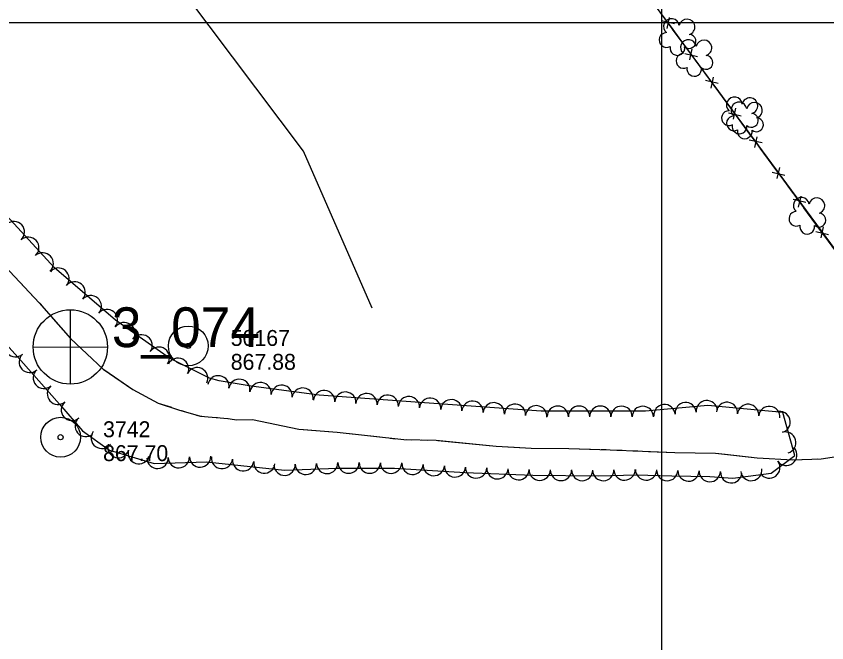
# Model space of a CAD drawing. Extents: x 353423 to 364002, y 127000 to 201942.
# Drawn here: x 360756.7 to 361062.1, y 129766.2 to 130002.3 of the extents above; entities that cross this region are included whole.
import ezdxf

# ---------------------------------------------------------------- set-up
doc = ezdxf.new("R2010")
doc.units = 0
for name, color, linetype in [('E_DTM_SlopeBottom', 7, 'Continuous'), ('E_FEN_Generic', 7, 'Continuous'), ('E_LAND_TreeLine', 7, 'Continuous'), ('E_RDWY_AsphConc', 7, 'Continuous'), ('E_RDWY_Gravel', 7, 'Continuous'), ('E_STRUCT_WingWall', 7, 'Continuous')]:
    doc.layers.add(name, color=color, linetype=linetype)

msp = doc.modelspace()

# ---------------------------------------------------------------- linework, layer by layer
at = {"layer": 'E_DTM_SlopeBottom'}
for p, q in [((361004.71, 129999.45), (360999.9, 130000.53)), ((361002, 129997.67), (361002.9, 130001.8)), ((361008.61, 129988.22), (361013.41, 129987.15)), ((361011.31, 129990), (361010.42, 129985.88)), ((361018.52, 129975.23), (361019.41, 129979.36)), ((361021.23, 129977.01), (361016.41, 129978.09)), ((361027.78, 129967.65), (361026.89, 129963.53)), ((361025.08, 129965.87), (361029.88, 129964.8)), ((361037.74, 129954.57), (361032.93, 129955.65)), ((361035.03, 129952.79), (361035.93, 129956.92)), ((361044.25, 129945.3), (361043.36, 129941.18)), ((361041.55, 129943.52), (361046.35, 129942.45)), ((361054.23, 129932.12), (361049.42, 129933.2)), ((361051.52, 129930.34), (361052.42, 129934.47)), ((361058.02, 129921.17), (361062.81, 129920.1)), ((361060.72, 129922.95), (361059.83, 129918.83))]:
    msp.add_line(p, q, dxfattribs=at)
for points in [[(361092.35, 129877.19), (361044.92, 129941.89), (360997.56, 130006.24), (360962.5, 130053.48), (360925.13, 130103.47), (360878.83, 130166.15), (360830.3, 130231.49), (360791.79, 130283.41), (360741.39, 130351.57), (360693.7, 130416.36), (360638.93, 130490.09), (360591.48, 130554.19), (360546.89, 130614.15), (360499.36, 130678.34), (360464.05, 130726.01), (360438.2, 130761.06), (360411.43, 130797.18), (360381.21, 130837.79)], [(360407.27, 130804.74), (360439.73, 130759.75), (360490.26, 130690.73), (360670.73, 130447.81), (360721.87, 130378.76), (360826.04, 130237.28), (360883.23, 130160.42), (360930.64, 130096.44), (361000.73, 130001.84), (361082.18, 129891.3), (361106.51, 129856.97), (361154.89, 129791.52), (361182.92, 129753.46), (361188.88, 129640.57), (361196.9, 129546.21), (361209.22, 129452.29), (361221.13, 129367.62), (361233.6, 129282.65)], [(360996.73, 130007.24), (361000.73, 130001.84), (361003.44, 129998.17)], [(361003.44, 129998.17), (361009.32, 129990.18)], [(361009.9, 129989.47), (361004, 129997.49)], [(361016.61, 129980.35), (361009.9, 129989.47)], [(361013.21, 129984.9), (361019.91, 129975.82)], [(361019.91, 129975.82), (361025.79, 129967.83)], [(361026.41, 129967.03), (361020.51, 129975.05)], [(361033.12, 129957.91), (361026.41, 129967.03)], [(361029.68, 129962.55), (361036.37, 129953.47)], [(361036.37, 129953.47), (361042.26, 129945.48)], [(361042.93, 129944.59), (361037.03, 129952.61)], [(361049.63, 129935.46), (361044.92, 129941.89), (361042.93, 129944.59)], [(361046.15, 129940.2), (361052.84, 129931.12)], [(361052.84, 129931.12), (361058.73, 129923.13)], [(361059.4, 129922.12), (361053.52, 129930.15)], [(361066.1, 129912.99), (361059.4, 129922.12)]]:
    msp.add_lwpolyline(points, dxfattribs=at)
at = {"layer": 'E_FEN_Generic'}
msp.add_lwpolyline([(360744, 129888.54), (360758.42, 129872.58), (360773.02, 129856.15), (360781.66, 129846.07), (360791.84, 129838.73), (360808.62, 129833.73), (360828.35, 129834.34), (360857.76, 129831.2), (360877.65, 129832.01), (360899.22, 129831.95), (360925.83, 129830.33), (360951.34, 129829.31), (360976.1, 129829.15), (360990.11, 129829.46), (361003.75, 129829.15), (361018.08, 129828.81), (361026.68, 129828.28), (361041.15, 129830.1), (361050.04, 129836.8), (361045.52, 129852.93), (361017.31, 129855.64), (360993.84, 129853.44), (360954.52, 129853.53), (360908.81, 129856.79), (360870.8, 129859.53), (360845.23, 129862.87), (360833.14, 129864.93), (360829.48, 129865.97), (360814.4, 129873.4), (360794.12, 129887.82), (360771.01, 129907.56), (360748.87, 129931.63)], dxfattribs=at)
for centre, radius, start, end in [((361003.61, 129998.39), 2.97, 8.3641, 229.598), ((361009.46, 129998.27), 2.97, 286.0149, 168.9882), ((361001.74, 129993.35), 2.78, 91.335, 299.108), ((361010.22, 129992.8), 2.61, 230.7202, 88.6528), ((361005.82, 129990.35), 2.78, 168.012, 9.0231), ((361009.98, 129990.49), 2.97, 8.3641, 229.598), ((361015.83, 129990.38), 2.97, 286.0149, 168.9882), ((361008.12, 129985.45), 2.78, 91.335, 299.108), ((361016.59, 129984.91), 2.61, 230.7202, 88.6528), ((361012.19, 129982.45), 2.78, 168.012, 9.0231), ((361027.29, 129968.89), 2.97, 6.3758, 227.6096), ((361029, 129966.98), 2.97, 8.3641, 229.598), ((361033.14, 129968.57), 2.97, 284.0266, 166.9998), ((361034.86, 129966.86), 2.97, 286.0149, 168.9882), ((361025.26, 129963.92), 2.78, 89.3466, 297.1196), ((361027.14, 129961.94), 2.78, 91.335, 299.108), ((361033.71, 129963.08), 2.61, 228.7318, 86.6644), ((361035.62, 129961.39), 2.61, 230.7202, 88.6528), ((361029.22, 129960.78), 2.78, 166.0237, 7.0347), ((361031.21, 129958.93), 2.78, 168.012, 9.0231), ((361052.54, 129931.05), 2.97, 8.3641, 229.598), ((361058.39, 129930.93), 2.97, 286.0149, 168.9882), ((361050.68, 129926), 2.78, 91.335, 299.108), ((361059.15, 129925.46), 2.61, 230.7202, 88.6528), ((360755.82, 129920.97), 4.01, 312.6076, 132.5923), ((361054.75, 129923), 2.78, 168.012, 9.0231), ((360761.24, 129915.07), 4.01, 312.6076, 132.5923), ((360766.67, 129909.18), 4.01, 312.6076, 132.5923), ((360772.59, 129903.44), 4.01, 319.5111, 139.4957), ((360778.68, 129898.24), 4.01, 319.5111, 139.4957), ((360784.78, 129893.04), 4.01, 319.5111, 139.4957), ((360790.87, 129887.84), 4.01, 319.5111, 139.4957), ((360797.41, 129882.91), 4.01, 324.6046, 144.5893), ((360756.37, 129877.98), 4.01, 132.1, 312.0847), ((360803.94, 129878.27), 4.01, 324.6046, 144.5893), ((360761.74, 129872.01), 4.01, 131.6243, 311.609), ((360810.46, 129873.63), 4.01, 324.6046, 144.5893), ((360817.66, 129869.46), 4.01, 333.781, 153.7657), ((360767.06, 129866.02), 4.01, 131.6243, 311.609), ((360824.85, 129865.92), 4.01, 333.781, 153.7657), ((360832.86, 129862.85), 4.01, 350.3541, 170.3388), ((360772.38, 129860.03), 4.01, 131.6243, 311.609), ((360840.76, 129861.5), 4.01, 350.3541, 170.3388), ((360848.75, 129860.29), 4.01, 352.576, 172.5606), ((360856.7, 129859.26), 4.01, 352.576, 172.5606), ((360864.64, 129858.22), 4.01, 352.576, 172.5606), ((360872.71, 129857.29), 4.01, 355.8751, 175.8598), ((360880.7, 129856.72), 4.01, 355.8751, 175.8598), ((360888.69, 129856.14), 4.01, 355.8751, 175.8598), ((360896.68, 129855.56), 4.01, 355.8751, 175.8598), ((360777.66, 129853.96), 4.01, 130.5991, 310.5838), ((360904.67, 129854.98), 4.01, 355.8751, 175.8598), ((360912.66, 129854.41), 4.01, 355.9285, 175.9131), ((360920.65, 129853.84), 4.01, 355.9285, 175.9131), ((360928.64, 129853.27), 4.01, 355.9285, 175.9131), ((360936.63, 129852.7), 4.01, 355.9285, 175.9131), ((361008.95, 129852.75), 4.01, 5.3493, 185.334), ((361016.92, 129853.49), 4.01, 5.3493, 185.334), ((361024.5, 129852.84), 4.01, 354.5323, 174.5169), ((360944.62, 129852.13), 4.01, 355.9285, 175.9131), ((360952.61, 129851.56), 4.01, 355.9285, 175.9131), ((360960.76, 129851.42), 4.01, 359.8823, 179.867), ((360968.77, 129851.4), 4.01, 359.8823, 179.867), ((360976.78, 129851.38), 4.01, 359.8823, 179.867), ((360984.79, 129851.36), 4.01, 359.8823, 179.867), ((360992.8, 129851.35), 4.01, 359.8823, 179.867), ((361000.97, 129852), 4.01, 5.3493, 185.334), ((361032.48, 129852.08), 4.01, 354.5323, 174.5169), ((361040.45, 129851.31), 4.01, 354.5323, 174.5169), ((361044.34, 129849.37), 4.01, 285.6524, 105.6371), ((360782.87, 129847.88), 4.01, 130.5991, 310.5838), ((360788.9, 129843.42), 4.01, 144.2072, 324.1919), ((361046.5, 129841.65), 4.01, 285.6524, 105.6371), ((360795.2, 129839.91), 4.01, 163.4316, 343.4163), ((360802.87, 129837.63), 4.01, 163.4316, 343.4163), ((361046.88, 129837.04), 4.01, 216.9774, 36.9621), ((360809.95, 129835.87), 4.01, 181.7757, 1.7604), ((360817.95, 129836.12), 4.01, 181.7757, 1.7604), ((360825.96, 129836.36), 4.01, 181.7757, 1.7604), ((360834.22, 129835.82), 4.01, 173.9199, 353.9046), ((360842.19, 129834.97), 4.01, 173.9199, 353.9046), ((360850.15, 129834.12), 4.01, 173.9199, 353.9046), ((360857.81, 129833.3), 4.01, 182.3339, 2.3186), ((360865.81, 129833.63), 4.01, 182.3339, 2.3186), ((360873.81, 129833.95), 4.01, 182.3339, 2.3186), ((360881.91, 129834.1), 4.01, 179.8536, 359.8383), ((360889.92, 129834.07), 4.01, 179.8536, 359.8383), ((360897.93, 129834.05), 4.01, 179.8536, 359.8383), ((360906.05, 129833.64), 4.01, 176.513, 356.4977), ((360914.04, 129833.15), 4.01, 176.513, 356.4977), ((360922.04, 129832.66), 4.01, 176.513, 356.4977), ((360929.99, 129832.26), 4.01, 177.7293, 357.7139), ((360938, 129831.94), 4.01, 177.7293, 357.7139), ((361040.48, 129832.22), 4.01, 216.9774, 36.9621), ((360946, 129831.62), 4.01, 177.7293, 357.7139), ((360953.94, 129831.39), 4.01, 179.6421, 359.6267), ((360961.95, 129831.34), 4.01, 179.6421, 359.6267), ((360969.96, 129831.29), 4.01, 179.6421, 359.6267), ((360977.91, 129831.29), 4.01, 181.2754, 1.2601), ((360985.91, 129831.47), 4.01, 181.2754, 1.2601), ((360994.02, 129831.47), 4.01, 178.6723, 358.657), ((361002.02, 129831.28), 4.01, 178.6723, 358.657), ((361010.03, 129831.09), 4.01, 178.6483, 358.633), ((361018.04, 129830.9), 4.01, 178.6483, 358.633), ((361026.11, 129830.42), 4.01, 176.5217, 356.5064), ((361033.67, 129831.28), 4.01, 187.1839, 7.1685)]:
    msp.add_arc(centre, radius, start, end, dxfattribs=at)
at = {"layer": 'E_LAND_TreeLine'}
for p, q in [((361000, 129000), (361000, 131500)), ((360000, 130000), (363500, 130000))]:
    msp.add_line(p, q, dxfattribs=at)
at = {"layer": 'E_RDWY_AsphConc'}
for centre, radius in [((360821.52, 129878.07), 7.5), ((360821.52, 129878.07), 0.96), ((360773.4, 129843.67), 7.5), ((360773.4, 129843.67), 0.96)]:
    msp.add_circle(centre, radius, dxfattribs=at)
at = {"layer": 'E_RDWY_Gravel'}
for p, q in [((360777.02, 129891.7), (360776.96, 129863.85)), ((360763.11, 129877.67), (360791.02, 129877.66))]:
    msp.add_line(p, q, dxfattribs=at)
msp.add_lwpolyline([(360890.85, 129892.34), (360864.93, 129951.48), (360811.44, 130022.72), (360751.88, 130104.24), (360693.11, 130184.1), (360634.83, 130262.2), (360581.75, 130333.33), (360535.33, 130396.83), (360472.15, 130481.62), (360427.96, 130541.99), (360394.86, 130584.01), (360373.29, 130615.86), (360050.1, 130816.27)], dxfattribs=at)
msp.add_circle((360777.07, 129877.68), 14, dxfattribs=at)
at = {"layer": 'E_STRUCT_WingWall'}
for points in [[(360752.36, 129908.15), (360765.36, 129894.25), (360777.16, 129880.84), (360789.48, 129869.29), (360800.61, 129861.63), (360810.19, 129856.55), (360817.87, 129854.03), (360826.08, 129851.6), (360836.37, 129850.77), (360839.7, 129850.27), (360845.73, 129850.36), (360863.17, 129846.67), (360877.63, 129845.62), (360902.7, 129842.77), (360914.91, 129842.51), (360937.49, 129840.35), (360950.74, 129839.53), (360964.9, 129839.47), (360980.48, 129838.97), (361004.81, 129837.87), (361020.18, 129837.68), (361035.93, 129835.96), (361049.31, 129835.16), (361059.96, 129835.54), (361069.06, 129836.85)], [(360757.64, 129902.51), (360759, 129901.05)], [(360761.72, 129898.14), (360763.08, 129896.69)], [(360765.78, 129893.77), (360767.1, 129892.27)], [(360769.73, 129889.29), (360777.16, 129880.84), (360789.48, 129869.29), (360790.08, 129868.88)], [(360790.08, 129868.88), (360800.61, 129861.63), (360810.19, 129856.55), (360815.14, 129854.93)], [(360818.92, 129853.72), (360820.83, 129853.16)], [(360824.65, 129852.03), (360826.08, 129851.6), (360826.57, 129851.56)], [(360830.54, 129851.24), (360832.53, 129851.08)], [(360836.49, 129850.75), (360839.7, 129850.27), (360845.73, 129850.36), (360863.17, 129846.67), (360864.93, 129846.54)], [(360864.93, 129846.54), (360877.63, 129845.62), (360893.66, 129843.79)], [(360897.62, 129843.35), (360899.6, 129843.12)], [(360903.56, 129842.75), (360905.55, 129842.71)], [(360909.53, 129842.62), (360911.52, 129842.58)], [(360915.5, 129842.45), (360937.49, 129840.35), (360944.26, 129839.93)], [(360944.26, 129839.93), (360950.74, 129839.53), (360964.9, 129839.47), (360973.09, 129839.21)], [(360977.07, 129839.08), (360979.05, 129839.01)], [(360983.03, 129838.85), (360985.02, 129838.76)], [(360989, 129838.58), (360990.98, 129838.49)], [(360994.96, 129838.31), (361004.81, 129837.87), (361020.18, 129837.68), (361023.8, 129837.29)], [(361023.8, 129837.29), (361035.93, 129835.96), (361049.31, 129835.16), (361052.57, 129835.27)], [(361056.54, 129835.42), (361058.53, 129835.49)]]:
    msp.add_lwpolyline(points, dxfattribs=at)

# ---------------------------------------------------------------- texts
at = {"layer": 'E_RDWY_AsphConc'}
for s, p in [('50167', (360837.52, 129878.07)), ('867.88', (360837.52, 129869.07)), ('3742', (360789.4, 129843.67)), ('867.70', (360789.4, 129834.67))]:
    msp.add_text(s, height=6, dxfattribs=at).set_placement(p)
at = {"layer": 'E_RDWY_Gravel'}
msp.add_text('3_074', height=15, dxfattribs=at).set_placement((360792.73, 129877.61))

doc.saveas('drawing.dxf')
